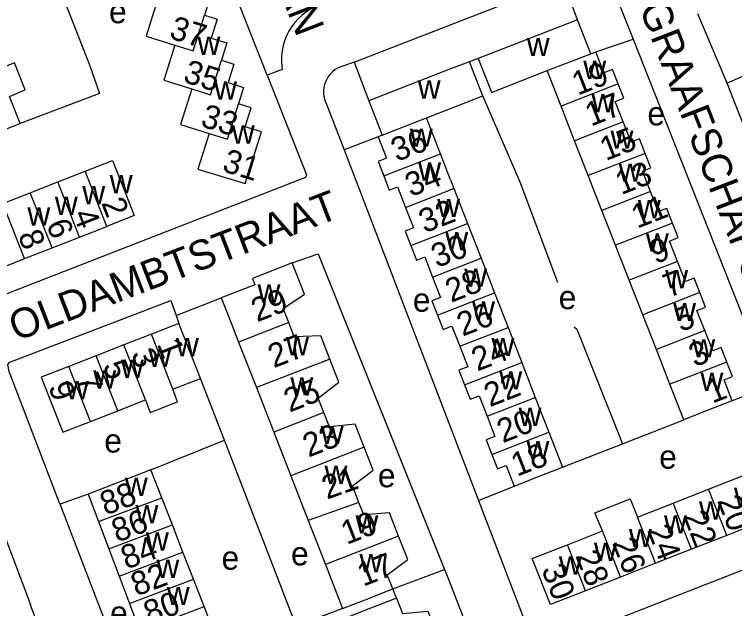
# Model space of a CAD drawing. Extents: x 159675 to 162108, y 386471 to 388472.
# Drawn here: x 159926.4 to 160047.9, y 387752.4 to 387852.8 of the extents above; entities that cross this region are included whole.
import ezdxf

# ---------------------------------------------------------------- set-up
doc = ezdxf.new("R2010")
doc.units = 0
for name, color, linetype in [('BLT_Basislijn', 7, 'Continuous'), ('BLT_Bebouwing', 7, 'Continuous'), ('BLT_Centroide', 7, 'Continuous'), ('BLT_Huisnummer', 7, 'Continuous'), ('BLT_Huisnummer_ tussenligend', 7, 'Continuous'), ('BLT_Onderverdeling_panden', 7, 'Continuous'), ('BLT_Straatnaam', 7, 'Continuous')]:
    doc.layers.add(name, color=color, linetype=linetype)

msp = doc.modelspace()

# ---------------------------------------------------------------- linework, layer by layer
at = {"layer": 'BLT_Basislijn'}
for p, q in [((159969.07, 387842.49), (159953.09, 387883.22)), ((160025.79, 387861.07), (160030.79, 387848.61)), ((159983.73, 387844.68), (160018.96, 387858.41)), ((160021.4, 387851.85), (160018.96, 387858.41)), ((160046.65, 387841.16), (160041.69, 387852.88)), ((160024.5, 387846.45), (160030.79, 387848.61)), ((160030.79, 387848.61), (160053.9, 387790.01)), ((159983.73, 387844.68), (159981.05, 387843.75)), ((159983.73, 387844.68), (159986.19, 387838.17)), ((160004.67, 387845.3), (160003.17, 387844.78)), ((159971.62, 387843.46), (159969.07, 387842.49)), ((160051.53, 387843.3), (160046.65, 387841.16)), ((160069.54, 387782.42), (160046.65, 387841.16)), ((159979.07, 387837.63), (159982.03, 387829.88)), ((159987.78, 387832.11), (159982.03, 387829.88)), ((159982.03, 387829.88), (160004.69, 387770.7)), ((159953.69, 387801.94), (159961.33, 387804.92)), ((159953.69, 387801.94), (159954.17, 387800.59)), ((159961.84, 387780.88), (159957.81, 387791.31)), ((160053.9, 387790.01), (160047.52, 387787.53)), ((160028.99, 387780.25), (160039.35, 387784.33)), ((159949.45, 387775.85), (159961.84, 387780.88)), ((159973.96, 387749.5), (159961.84, 387780.88)), ((160018.88, 387776.3), (160028.99, 387780.25)), ((160004.69, 387770.7), (160010.75, 387773.13)), ((159938.86, 387771.73), (159934.12, 387770.06)), ((160004.69, 387770.7), (160012.34, 387750.73)), ((159990.24, 387755.76), (159998.99, 387759.06)), ((159990.88, 387754.18), (159990.24, 387755.76)), ((159932.82, 387743.66), (159929.15, 387753)), ((159981.77, 387752.46), (159973.96, 387749.5))]:
    msp.add_line(p, q, dxfattribs=at)
for points in [[(159928.02, 387871.83), (159928.43, 387871.56), (159939.11, 387844.27), (159940.76, 387839.41), (159927.39, 387834.35)], [(159977.18, 387854.04), (159976.4, 387853.64), (159975.65, 387853.17), (159974.95, 387852.64), (159974.3, 387852.04), (159973.71, 387851.39), (159973.18, 387850.68), (159972.71, 387849.94), (159972.31, 387849.15), (159971.99, 387848.33), (159971.74, 387847.49), (159971.57, 387846.62), (159971.48, 387845.74), (159971.47, 387844.86), (159971.54, 387843.98), (159971.62, 387843.46)], [(159981.05, 387843.75), (159980.53, 387843.44), (159980.06, 387843.07), (159979.64, 387842.64), (159979.28, 387842.15), (159978.99, 387841.63), (159978.77, 387841.07), (159978.63, 387840.48), (159978.57, 387839.88), (159978.58, 387839.28), (159978.68, 387838.69), (159978.85, 387838.11), (159979.07, 387837.63)], [(159969.07, 387842.49), (159975.71, 387825.67), (159975.55, 387825.25), (159923.07, 387804.81), (159920.43, 387811.17)], [(160018.07, 387807.51), (160011.74, 387824.43), (160005.43, 387838.99)], [(159973.29, 387810.8), (159977.66, 387812.36), (159998.99, 387759.06)], [(159934.12, 387770.06), (159933.99, 387770.41), (159925.55, 387792.45), (159925.33, 387793.66), (159925.63, 387794.05), (159952.79, 387804.48), (159953.69, 387801.94)], [(160020.84, 387800.03), (160021.3, 387799.6), (160028.99, 387780.25)], [(159918.12, 387782.26), (159918.3, 387781.77), (159929, 387753.38), (159929.15, 387753)], [(159948.35, 387733), (159948.3, 387733.13), (159934.12, 387770.06)], [(160020.73, 387747.69), (160025.01, 387749.44), (160066.84, 387765.84)], [(159998.99, 387759.06), (159999.32, 387758.25), (160020.76, 387702.87), (160022.5, 387697.76)]]:
    msp.add_lwpolyline(points, dxfattribs=at)
at = {"layer": 'BLT_Bebouwing'}
for p, q in [((160021.4, 387851.85), (160004.67, 387845.3)), ((160023.65, 387846.12), (160021.4, 387851.85)), ((160023.65, 387846.12), (160024.5, 387846.45)), ((160003.17, 387844.78), (160000, 387843.55)), ((160000, 387843.55), (159986.19, 387838.17)), ((160018.64, 387837.29), (160016.3, 387843.27)), ((159927.39, 387834.35), (159925.6, 387838.93)), ((159986.19, 387838.17), (159988.45, 387832.37)), ((160000, 387836.88), (160005.43, 387838.99)), ((160020.93, 387831.43), (160018.64, 387837.29)), ((159995.92, 387835.29), (160000, 387836.88)), ((159998.29, 387829.22), (159995.92, 387835.29)), ((159988.45, 387832.37), (159987.78, 387832.11)), ((160023.23, 387825.55), (160020.93, 387831.43)), ((160000, 387824.82), (159998.29, 387829.22)), ((159933.73, 387824.48), (159938.35, 387826.3)), ((160000, 387824.82), (160000.57, 387823.35)), ((160025.52, 387819.68), (160023.23, 387825.55)), ((159929.11, 387822.66), (159933.73, 387824.48)), ((159924.49, 387820.85), (159929.11, 387822.66)), ((160000.57, 387823.35), (160002.87, 387817.45)), ((160027.83, 387813.79), (160025.52, 387819.68)), ((159937.39, 387815.16), (159942.02, 387816.98)), ((160002.87, 387817.45), (160005.15, 387811.58)), ((159932.77, 387813.34), (159937.39, 387815.16)), ((159928.15, 387811.53), (159932.77, 387813.34)), ((160030.14, 387807.88), (160027.83, 387813.79)), ((160005.15, 387811.58), (160007.43, 387805.73)), ((160032.43, 387802.02), (160030.14, 387807.88)), ((160007.43, 387805.73), (160009.7, 387799.88)), ((160034.72, 387796.17), (160032.43, 387802.02)), ((159954.17, 387800.59), (159949.53, 387798.77)), ((160009.7, 387799.88), (160012, 387793.98)), ((159949.53, 387798.77), (159944.89, 387796.95)), ((159944.89, 387796.95), (159940.24, 387795.13)), ((159964.25, 387797.43), (159967.25, 387789.74)), ((160037.01, 387790.31), (160034.72, 387796.17)), ((159940.24, 387795.13), (159935.6, 387793.31)), ((160012, 387793.98), (160014.29, 387788.09)), ((159953.17, 387789.49), (159957.81, 387791.31)), ((159967.25, 387789.74), (159970.16, 387782.25)), ((160039.35, 387784.33), (160037.01, 387790.31)), ((159943.88, 387785.85), (159948.52, 387787.67)), ((160014.29, 387788.09), (160016.57, 387782.22)), ((159939.24, 387784.03), (159943.88, 387785.85)), ((159970.16, 387782.25), (159973.04, 387774.87)), ((160016.57, 387782.22), (160018.88, 387776.3)), ((159951.28, 387771.15), (159949.45, 387775.85)), ((159973.04, 387774.87), (159975.98, 387767.32)), ((160043.52, 387772.58), (160049.5, 387774.94)), ((160037.57, 387770.24), (160043.52, 387772.58)), ((159938.86, 387771.73), (159940.6, 387767.12)), ((159953.07, 387766.56), (159951.28, 387771.15)), ((160031.51, 387767.86), (160037.57, 387770.24)), ((159940.6, 387767.12), (159942.34, 387762.51)), ((159954.86, 387761.97), (159953.07, 387766.56)), ((159975.98, 387767.32), (159978.88, 387759.88)), ((160052.56, 387767.15), (160046.58, 387764.8)), ((160019.7, 387763.22), (160025.61, 387765.54)), ((160046.58, 387764.8), (160040.63, 387762.46)), ((159942.34, 387762.51), (159944.08, 387757.9)), ((159956.65, 387757.38), (159954.86, 387761.97)), ((160040.63, 387762.46), (160034.57, 387760.08)), ((159978.88, 387759.88), (159981.77, 387752.46)), ((160034.57, 387760.08), (160028.67, 387757.76)), ((159944.08, 387757.9), (159945.83, 387753.29)), ((159958.45, 387752.79), (159956.65, 387757.38)), ((160028.67, 387757.76), (160022.76, 387755.43)), ((159945.83, 387753.29), (159947.57, 387748.68)), ((159959.53, 387750), (159958.45, 387752.79))]:
    msp.add_line(p, q, dxfattribs=at)
for points in [[(159955.54, 387859.97), (159957.58, 387859.34), (159956.61, 387856.25), (159959.35, 387855.39), (159958.49, 387852.66)], [(159950.49, 387855.06), (159948.63, 387849.11), (159953.47, 387847.6)], [(159958.49, 387852.66), (159960.64, 387851.98), (159959.64, 387848.78), (159962.27, 387847.96), (159961.35, 387845.05)], [(159953.47, 387847.6), (159951.62, 387841.68), (159956.35, 387840.2)], [(160028.25, 387841.05), (160027.31, 387843.47), (160025.88, 387842.92), (160024.5, 387846.45)], [(159925.6, 387838.93), (159928.23, 387840.03), (159926.46, 387844.58), (159923.81, 387843.52)], [(159961.35, 387845.05), (159963.45, 387844.39), (159962.47, 387841.26), (159965.09, 387840.44), (159964.21, 387837.65)], [(160005.43, 387838.99), (160004.99, 387840.12), (160003.17, 387844.78)], [(160004.67, 387845.3), (160006.49, 387840.65), (160006.9, 387839.6), (160016.3, 387843.27)], [(160029.12, 387834.63), (160027.77, 387838.08), (160029.2, 387838.63), (160028.25, 387841.05)], [(159956.35, 387840.2), (159954.46, 387834.17), (159959.27, 387832.66)], [(159959.27, 387832.66), (159958.89, 387831.43), (159957.39, 387826.66), (159965.35, 387824.2), (159968.08, 387832.92), (159965.35, 387833.78), (159966.35, 387836.98), (159964.21, 387837.65)], [(160032.81, 387829.3), (160031.86, 387831.74), (160030.47, 387831.19), (160029.12, 387834.63)], [(159918.13, 387830.74), (159921.76, 387832.15), (159923.2, 387832.71), (159927.39, 387834.35)], [(159987.78, 387832.11), (159989.2, 387828.47), (159987.79, 387827.92), (159988.72, 387825.5)], [(160033.7, 387822.88), (160032.36, 387826.3), (160033.77, 387826.86), (160032.81, 387829.3)], [(159938.35, 387826.3), (159942.97, 387828.11), (159944.8, 387823.45), (159946.63, 387818.79), (159942.02, 387816.98)], [(159988.72, 387825.5), (159989.66, 387823.09), (159991.07, 387823.64), (159992.41, 387820.18)], [(160037.43, 387817.54), (160036.46, 387820.01), (160035.04, 387819.46), (160033.7, 387822.88)], [(159992.41, 387820.18), (159993.76, 387816.72), (159992.34, 387816.16), (159993.29, 387813.72)], [(160038.28, 387811.07), (160036.94, 387814.5), (160038.39, 387815.07), (160037.43, 387817.54)], [(159993.29, 387813.72), (159994.24, 387811.29), (159995.64, 387811.83), (159996.98, 387808.4)], [(159920.43, 387811.17), (159922.62, 387812.03), (159923.53, 387809.71), (159928.15, 387811.53)], [(159973.29, 387810.8), (159966.6, 387808.19), (159967.01, 387807.13), (159961.33, 387804.92)], [(159972.69, 387800.72), (159971.75, 387803.13), (159975.36, 387805.5), (159973.29, 387810.8)], [(160042.06, 387805.79), (160041.11, 387808.22), (160039.62, 387807.64), (160038.28, 387811.07)], [(159996.98, 387808.4), (159998.31, 387804.97), (159996.86, 387804.41), (159997.8, 387801.99)], [(160042.89, 387799.37), (160041.56, 387802.78), (160043.01, 387803.35), (160042.06, 387805.79)], [(159961.33, 387804.92), (159963.15, 387800.26), (159964.25, 387797.43)], [(159997.8, 387801.99), (159998.74, 387799.57), (160000, 387800.06)], [(159957.81, 387791.31), (159956.18, 387795.48), (159954.17, 387800.59)], [(159979.65, 387794.57), (159978.13, 387798.47), (159973.63, 387798.3), (159972.69, 387800.72)], [(160000, 387800.06), (160000.24, 387800.15), (160001.58, 387796.72)], [(160046.62, 387794.07), (160045.67, 387796.52), (160044.23, 387795.96), (160042.89, 387799.37)], [(160001.58, 387796.72), (160002.92, 387793.28), (160001.41, 387792.7), (160002.37, 387790.23)], [(159978.6, 387785.54), (159977.65, 387787.99), (159981.17, 387790.67), (159979.65, 387794.57)], [(159935.6, 387793.31), (159930.96, 387791.49), (159934.6, 387782.21), (159939.24, 387784.03)], [(160047.52, 387787.53), (160046.14, 387791.06), (160047.58, 387791.63), (160046.62, 387794.07)], [(160002.37, 387790.23), (160003.33, 387787.77), (160004.83, 387788.35), (160006.16, 387784.92)], [(159948.52, 387787.67), (159949.33, 387785.54), (159953.91, 387787.34), (159953.17, 387789.49)], [(160047.52, 387787.53), (160042.86, 387785.7), (160039.35, 387784.33)], [(159985.45, 387779.71), (159983.93, 387783.58), (159979.55, 387783.1), (159978.6, 387785.54)], [(160006.16, 387784.92), (160007.49, 387781.5), (160006.01, 387780.92), (160006.96, 387778.48)], [(159984.54, 387770.34), (159983.44, 387773.15), (159986.96, 387775.83), (159985.45, 387779.71)], [(160006.96, 387778.48), (160007.91, 387776.03), (160009.4, 387776.61), (160010.75, 387773.13)], [(160010.75, 387773.13), (160015.41, 387774.95), (160018.88, 387776.3)], [(159949.45, 387775.85), (159943.66, 387773.6), (159938.86, 387771.73)], [(159991.24, 387764.69), (159989.7, 387768.63), (159985.35, 387768.26), (159984.54, 387770.34)], [(160025.61, 387765.54), (160024.36, 387768.61), (160030.28, 387770.94), (160031.51, 387767.86)], [(159990.24, 387755.76), (159989.31, 387758.14), (159992.77, 387760.75), (159991.24, 387764.69)], [(160022.76, 387755.43), (160016.85, 387753.11), (160013.79, 387760.9), (160019.7, 387763.22)], [(159981.77, 387752.46), (159985.58, 387753.94), (159990.24, 387755.76)], [(159990.88, 387754.18), (159986.22, 387752.37), (159982.37, 387750.88), (159983.54, 387747.87)], [(159990.88, 387754.18), (159991.89, 387751.58), (159996.19, 387752.02), (159996.97, 387750)]]:
    msp.add_lwpolyline(points, dxfattribs=at)
at = {"layer": 'BLT_Onderverdeling_panden'}
for p, q in [((160016.3, 387843.27), (160023.65, 387846.12)), ((160028.25, 387841.05), (160018.64, 387837.29)), ((159988.45, 387832.37), (159995.92, 387835.29)), ((160029.12, 387834.63), (160020.93, 387831.43)), ((159988.72, 387825.5), (159998.29, 387829.22)), ((160032.81, 387829.3), (160023.23, 387825.55)), ((159942.02, 387816.98), (159938.35, 387826.3)), ((159937.39, 387815.16), (159933.73, 387824.48)), ((159932.77, 387813.34), (159929.11, 387822.66)), ((159992.41, 387820.18), (160000.57, 387823.35)), ((160033.7, 387822.88), (160025.52, 387819.68)), ((159928.15, 387811.53), (159924.49, 387820.85)), ((160037.43, 387817.54), (160027.83, 387813.79)), ((159993.29, 387813.72), (160002.87, 387817.45)), ((159996.98, 387808.4), (160005.15, 387811.58)), ((160038.28, 387811.07), (160030.14, 387807.88)), ((159997.8, 387801.99), (160007.43, 387805.73)), ((160042.06, 387805.79), (160032.43, 387802.02)), ((159972.69, 387800.72), (159964.25, 387797.43)), ((160001.58, 387796.72), (160009.7, 387799.88)), ((160042.89, 387799.37), (160034.72, 387796.17)), ((159953.17, 387789.49), (159949.53, 387798.77)), ((159948.52, 387787.67), (159944.89, 387796.95)), ((159943.88, 387785.85), (159940.24, 387795.13)), ((159979.65, 387794.57), (159967.25, 387789.74)), ((159939.24, 387784.03), (159935.6, 387793.31)), ((160002.37, 387790.23), (160012, 387793.98)), ((160046.62, 387794.07), (160037.01, 387790.31)), ((160006.16, 387784.92), (160014.29, 387788.09)), ((159978.6, 387785.54), (159970.16, 387782.25)), ((160006.96, 387778.48), (160016.57, 387782.22)), ((159985.45, 387779.71), (159973.04, 387774.87)), ((160046.58, 387764.8), (160043.52, 387772.58)), ((159940.6, 387767.12), (159951.28, 387771.15)), ((159984.54, 387770.34), (159975.98, 387767.32)), ((160040.63, 387762.46), (160037.57, 387770.24)), ((160034.57, 387760.08), (160031.51, 387767.86)), ((159942.34, 387762.51), (159953.07, 387766.56)), ((160028.67, 387757.76), (160025.61, 387765.54)), ((159991.24, 387764.69), (159978.88, 387759.88)), ((160022.76, 387755.43), (160019.7, 387763.22)), ((159944.08, 387757.9), (159954.86, 387761.97)), ((159945.83, 387753.29), (159956.65, 387757.38)), ((159947.57, 387748.68), (159958.45, 387752.79))]:
    msp.add_line(p, q, dxfattribs=at)
for points in [[(159953.47, 387847.6), (159956.6, 387846.62), (159958.49, 387852.66)], [(159956.35, 387840.2), (159959.52, 387839.21), (159961.35, 387845.05)], [(159959.27, 387832.66), (159962.35, 387831.7), (159964.21, 387837.65)]]:
    msp.add_lwpolyline(points, dxfattribs=at)

# ---------------------------------------------------------------- texts
at = {"layer": 'BLT_Centroide'}
for s, p in [('e', (159942.39, 387851.28)), ('w', (159957.29, 387845.94)), ('w', (160012.85, 387845.72)), ('w', (160022.39, 387841.88)), ('w', (159960.11, 387838.38)), ('w', (159994.46, 387838.56)), ('w', (160023.77, 387836.25)), ('e', (160033.21, 387834.03)), ('w', (159963.09, 387830.94)), ('w', (159993.14, 387830.41)), ('w', (160026.98, 387830.09)), ('w', (159994.54, 387824.69)), ('w', (160028.36, 387824.5)), ('w', (159942.5, 387822.55)), ('w', (159937.88, 387820.72)), ('w', (159933.25, 387818.91)), ('w', (159997.74, 387818.53)), ('w', (160031.59, 387818.34)), ('w', (159928.62, 387817.09)), ('w', (159999.11, 387812.94)), ('w', (160032.95, 387812.72)), ('w', (160002.31, 387806.78)), ('w', (160036.21, 387806.53)), ('w', (159967.44, 387804.12)), ('e', (159993.64, 387802.56)), ('e', (160018.24, 387802.99)), ('w', (160003.63, 387801.22)), ('w', (160037.55, 387800.97)), ('w', (159953.67, 387795.05)), ('w', (159972.25, 387795.22)), ('w', (160006.9, 387795.06)), ('w', (160040.78, 387794.84)), ('w', (159949.03, 387793.22)), ('w', (159944.39, 387791.39)), ('w', (159939.73, 387789.58)), ('w', (160008.22, 387789.44)), ('w', (160042.16, 387789.19)), ('w', (159935.09, 387787.77)), ('w', (159972.98, 387788.41)), ('w', (160011.48, 387783.28)), ('w', (159978.1, 387780.22)), ('e', (159941.59, 387778.78)), ('w', (160012.81, 387777.69)), ('e', (160035.19, 387776.06)), ('w', (159978.74, 387773.5)), ('e', (159987.74, 387772.92)), ('w', (159945.05, 387771.47)), ('w', (160047.81, 387769.78)), ('w', (160041.91, 387767.45)), ('w', (159946.84, 387766.84)), ('w', (159983.96, 387765.12)), ('w', (160036, 387765.12)), ('w', (159948.61, 387762.22)), ('w', (160030.09, 387762.81)), ('e', (159973.09, 387759.73)), ('w', (160024.19, 387760.48)), ('e', (159961.37, 387759)), ('w', (159984.64, 387758.56)), ('w', (159950.38, 387757.62)), ('w', (160018.28, 387758.16)), ('w', (159952.13, 387753.03)), ('e', (159942.57, 387749.72))]:
    msp.add_text(s, height=4, dxfattribs=at).set_placement(p)
at = {"layer": 'BLT_Huisnummer'}
for s, rotation, p in [('35', 342.6017, (159954.7, 387841.42)), ('19', 21.3672, (160021.46, 387839.04)), ('36', 21.2556, (159990.92, 387827.83)), ('31', 342.8507, (159961.3, 387826.35)), ('13', 21.364, (160028.78, 387822.24)), ('2', 291.4624, (159941.04, 387820.93)), ('6', 291.4624, (159931.74, 387817.33)), ('30', 21.2677, (159997.7, 387809.92)), ('9', 21.3645, (160034.56, 387810.57)), ('29', 21.2905, (159967.35, 387800.76)), ('26', 21.2597, (160002.03, 387798.35)), ('5', 21.359, (160038.82, 387799.1)), ('1', 291.4046, (159950.44, 387797.12)), ('5', 291.4025, (159941.28, 387793.5)), ('22', 21.2611, (160006.61, 387786.43)), ('9', 290.9397, (159932.09, 387789.92)), ('25', 21.2843, (159972.84, 387785.52)), ('1', 21.3609, (160044.17, 387787.04)), ('18', 21.2588, (160011.18, 387774.68)), ('21', 19.4754, (159979.15, 387770.83)), ('88', 20.6999, (159941.8, 387768.13)), ('22', 291.4555, (160039.2, 387768.07)), ('26', 291.4619, (160027.22, 387763.53)), ('17', 21.281, (159985.25, 387756.11)), ('82', 20.6998, (159947.01, 387754.46)), ('30', 291.4593, (160015.27, 387759.06))]:
    msp.add_text(s, height=4, rotation=rotation, dxfattribs=at).set_placement(p)
at = {"layer": 'BLT_Huisnummer_ tussenligend'}
for s, rotation, p in [('37', 342.6043, (159952.37, 387848.8)), ('17', 21.3589, (160023.68, 387833.81)), ('33', 342.611, (159957.64, 387833.93)), ('15', 21.364, (160026.18, 387827.99)), ('34', 21.2556, (159993.29, 387821.91)), ('32', 21.2542, (159995.61, 387815.79)), ('11', 21.3645, (160031.48, 387816.57)), ('4', 291.4624, (159936.24, 387819.04)), ('8', 291.464, (159926.97, 387815.48)), ('28', 21.2583, (160000.08, 387804.05)), ('7', 21.359, (160036.83, 387804.89)), ('27', 21.2795, (159970.17, 387793.01)), ('24', 21.2611, (160004.5, 387792.45)), ('3', 21.3603, (160041.18, 387793.17)), ('3', 291.4046, (159946.05, 387795.47)), ('7', 291.4025, (159936.71, 387791.31)), ('20', 21.2588, (160008.8, 387780.35)), ('23', 21.2788, (159976.03, 387777.92)), ('20', 291.4555, (160044.93, 387770.68)), ('86', 20.6987, (159943.76, 387763.55)), ('19', 21.2838, (159982.48, 387763.18)), ('24', 291.4619, (160033.12, 387765.71)), ('84', 20.6998, (159945.33, 387759)), ('28', 291.4593, (160020.99, 387761.4)), ('80', 20.6985, (159949.16, 387749.68))]:
    msp.add_text(s, height=4, rotation=rotation, dxfattribs=at).set_placement(p)
at = {"layer": 'BLT_Straatnaam'}
for s, height, rotation, p in [('PEELLANDLAAN', 5, 291.178, (159955.24, 387897.61)), ('GRAAFSCHAPSTRAAT', 5, 291.1928, (160031.77, 387853.91)), ('OLDAMBTSTRAAT', 4.9999, 20.985, (159926.71, 387797.52))]:
    msp.add_text(s, height=height, rotation=rotation, dxfattribs=at).set_placement(p)

doc.saveas('drawing.dxf')
